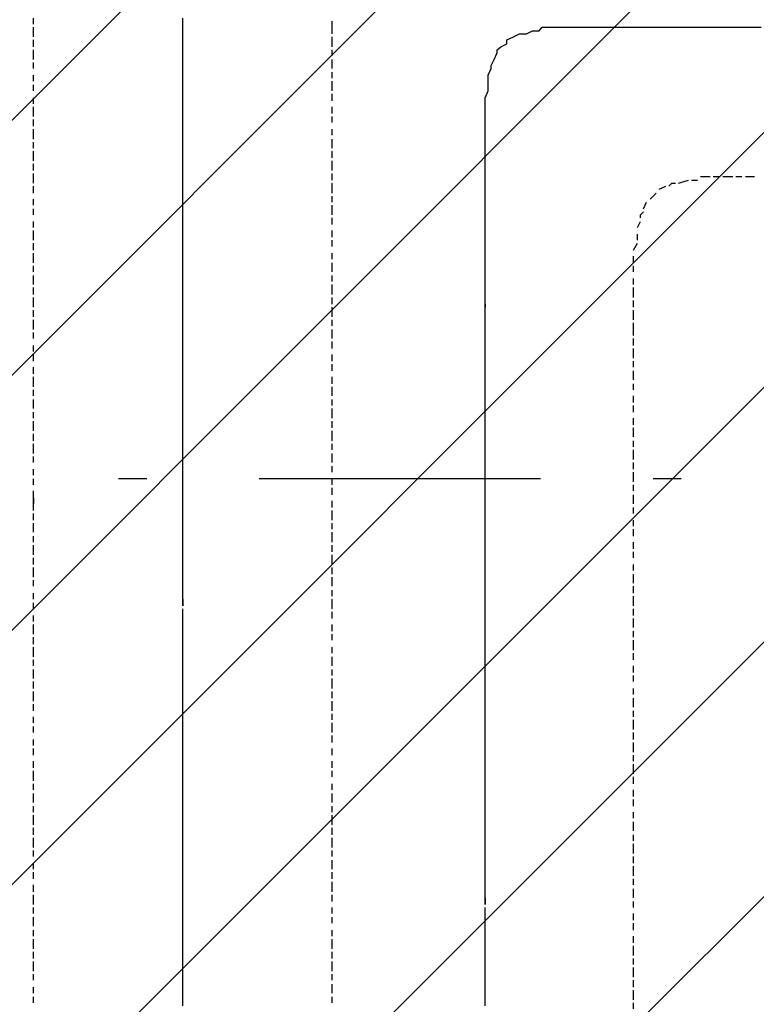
# Model space of a CAD drawing. Extents: x 997 to 109698, y 921 to 94021.
# Tile 420 of 656: x 20392 to 21374, y 42530 to 43842. Entities that reach past the tile are written whole.
import ezdxf

# ---------------------------------------------------------------- set-up
doc = ezdxf.new("R2010")
doc.units = 0
doc.header["$MEASUREMENT"] = 0
doc.layers.add('12', color=7, linetype='CONTINUOUS')
doc.layers.add('28', color=7, linetype='CONTINUOUS')

msp = doc.modelspace()

# ---------------------------------------------------------------- linework, layer by layer
at = {"layer": '12', "color": 1}
for p, q in [((20410.630503, 43835.563401), (20410.630503, 43843.563401)), ((20808.630503, 43831.563401), (20808.630503, 43839.563401)), ((20410.630503, 43818.563401), (20410.630503, 43831.563401)), ((20808.630503, 43822.563401), (20808.630503, 43831.563401)), ((20410.630503, 43805.563401), (20410.630503, 43814.563401)), ((20808.630503, 43805.563401), (20808.630503, 43818.563401)), ((20410.630503, 43788.563401), (20410.630503, 43801.563401)), ((20808.630503, 43793.563401), (20808.630503, 43801.563401)), ((20410.630503, 43776.563401), (20410.630503, 43784.563401)), ((20808.630503, 43776.563401), (20808.630503, 43788.563401)), ((20808.630503, 43763.563401), (20808.630503, 43771.563401)), ((20410.630503, 43759.563401), (20410.630503, 43767.563401)), ((20808.630503, 43746.563401), (20808.630503, 43759.563401)), ((20410.630503, 43746.563401), (20410.630503, 43754.563401)), ((20808.630503, 43733.563401), (20808.630503, 43742.563401)), ((20410.630503, 43729.563401), (20410.630503, 43737.563401)), ((20410.630503, 43712.563401), (20410.630503, 43725.563401)), ((20808.630503, 43716.563401), (20808.630503, 43725.563401)), ((20410.630503, 43699.563401), (20410.630503, 43708.563401)), ((20808.630503, 43704.563401), (20808.630503, 43712.563401)), ((20410.630503, 43682.563401), (20410.630503, 43695.563401)), ((20808.630503, 43687.563401), (20808.630503, 43695.563401)), ((20410.630503, 43670.563401), (20410.630503, 43678.563401)), ((20808.630503, 43670.563401), (20808.630503, 43682.563401)), ((20410.630503, 43653.563401), (20410.630503, 43666.563401)), ((20808.630503, 43657.563401), (20808.630503, 43666.563401)), ((20808.630503, 43640.563401), (20808.630503, 43653.563401)), ((20410.630503, 43640.563401), (20410.630503, 43649.563401)), ((20410.630503, 43623.563401), (20410.630503, 43636.563401)), ((20808.630503, 43627.563401), (20808.630503, 43636.563401)), ((21270.630503, 43623.563401), (21283.630503, 43627.563401)), ((21287.630503, 43627.563401), (21295.630503, 43627.563401)), ((21299.630503, 43632.563401), (21312.630503, 43632.563401)), ((21316.630503, 43632.563401), (21325.630503, 43632.563401)), ((21329.630503, 43632.563401), (21342.630503, 43632.563401)), ((21346.630503, 43632.563401), (21354.630503, 43632.563401)), ((21359.630503, 43632.563401), (21371.630503, 43632.563401)), ((20410.630503, 43610.563401), (20410.630503, 43619.563401)), ((20808.630503, 43610.563401), (20808.630503, 43623.563401)), ((21244.630503, 43615.563401), (21253.630503, 43619.563401)), ((20410.630503, 43594.563401), (20410.630503, 43602.563401)), ((20808.630503, 43598.563401), (20808.630503, 43606.563401)), ((21223.630503, 43589.563401), (21227.630503, 43598.563401)), ((21232.630503, 43602.563401), (21240.630503, 43610.563401)), ((20410.630503, 43581.563401), (20410.630503, 43589.563401)), ((20808.630503, 43581.563401), (20808.630503, 43594.563401)), ((20410.630503, 43564.563401), (20410.630503, 43572.563401)), ((20808.630503, 43568.563401), (20808.630503, 43577.563401)), ((21215.630503, 43564.563401), (21219.630503, 43572.563401)), ((20410.630503, 43547.563401), (20410.630503, 43560.563401)), ((20808.630503, 43551.563401), (20808.630503, 43560.563401)), ((20808.630503, 43539.563401), (20808.630503, 43547.563401)), ((21215.630503, 43547.563401), (21215.630503, 43555.563401)), ((20410.630503, 43534.563401), (20410.630503, 43543.563401)), ((21210.630503, 43534.563401), (21215.630503, 43543.563401)), ((20410.630503, 43517.563401), (20410.630503, 43530.563401)), ((20808.630503, 43522.563401), (20808.630503, 43530.563401)), ((21210.630503, 43517.563401), (21210.630503, 43526.563401)), ((20410.630503, 43505.563401), (20410.630503, 43513.563401)), ((20808.630503, 43505.563401), (20808.630503, 43517.563401)), ((21210.630503, 43505.563401), (21210.630503, 43513.563401)), ((20410.630503, 43488.563401), (20410.630503, 43500.563401)), ((20808.630503, 43492.563401), (20808.630503, 43500.563401)), ((21210.630503, 43488.563401), (21210.630503, 43496.563401)), ((20410.630503, 43475.563401), (20410.630503, 43484.563401)), ((20808.630503, 43475.563401), (20808.630503, 43488.563401)), ((21210.630503, 43471.563401), (21210.630503, 43484.563401)), ((20410.630503, 43458.563401), (20410.630503, 43471.563401)), ((20808.630503, 43462.563401), (20808.630503, 43471.563401)), ((21210.630503, 43458.563401), (21210.630503, 43467.563401)), ((20410.630503, 43445.563401), (20410.630503, 43454.563401)), ((20808.630503, 43445.563401), (20808.630503, 43458.563401)), ((21210.630503, 43441.563401), (21210.630503, 43454.563401)), ((20410.630503, 43428.563401), (20410.630503, 43441.563401)), ((20808.630503, 43433.563401), (20808.630503, 43441.563401)), ((20808.630503, 43416.563401), (20808.630503, 43428.563401)), ((21210.630503, 43433.563401), (21210.630503, 43437.563401)), ((21210.630503, 43420.563401), (21210.630503, 43433.563401)), ((20410.630503, 43416.563401), (20410.630503, 43424.563401)), ((21210.630503, 43407.563401), (21210.630503, 43416.563401)), ((20410.630503, 43399.563401), (20410.630503, 43407.563401)), ((20808.630503, 43403.563401), (20808.630503, 43412.563401)), ((21210.630503, 43390.563401), (21210.630503, 43403.563401)), ((20410.630503, 43386.563401), (20410.630503, 43395.563401)), ((20808.630503, 43386.563401), (20808.630503, 43395.563401)), ((20410.630503, 43369.563401), (20410.630503, 43378.563401)), ((20808.630503, 43373.563401), (20808.630503, 43382.563401)), ((21210.630503, 43378.563401), (21210.630503, 43386.563401)), ((20410.630503, 43352.563401), (20410.630503, 43365.563401)), ((20808.630503, 43356.563401), (20808.630503, 43365.563401)), ((21210.630503, 43361.563401), (21210.630503, 43373.563401)), ((20410.630503, 43340.563401), (20410.630503, 43348.563401)), ((20808.630503, 43340.563401), (20808.630503, 43352.563401)), ((21210.630503, 43348.563401), (21210.630503, 43356.563401)), ((20410.630503, 43323.563401), (20410.630503, 43335.563401)), ((20808.630503, 43327.563401), (20808.630503, 43335.563401)), ((21210.630503, 43331.563401), (21210.630503, 43340.563401)), ((20808.630503, 43310.563401), (20808.630503, 43323.563401)), ((21210.630503, 43318.563401), (21210.630503, 43327.563401)), ((20410.630503, 43310.563401), (20410.630503, 43318.563401)), ((21210.630503, 43301.563401), (21210.630503, 43310.563401)), ((20410.630503, 43293.563401), (20410.630503, 43306.563401)), ((20808.630503, 43297.563401), (20808.630503, 43306.563401)), ((21210.630503, 43285.563401), (21210.630503, 43297.563401)), ((20410.630503, 43280.563401), (20410.630503, 43289.563401)), ((20808.630503, 43280.563401), (20808.630503, 43293.563401)), ((20410.630503, 43263.563401), (20410.630503, 43276.563401)), ((20808.630503, 43268.563401), (20808.630503, 43276.563401)), ((21210.630503, 43272.563401), (21210.630503, 43280.563401)), ((20410.630503, 43251.563401), (20410.630503, 43259.563401)), ((20808.630503, 43251.563401), (20808.630503, 43263.563401)), ((21210.630503, 43255.563401), (21210.630503, 43268.563401)), ((20808.630503, 43238.563401), (20808.630503, 43246.563401)), ((21210.630503, 43242.563401), (21210.630503, 43251.563401)), ((20410.630503, 43234.563401), (20410.630503, 43242.563401)), ((21210.630503, 43225.563401), (21210.630503, 43238.563401)), ((20410.630503, 43221.563401), (20410.630503, 43229.563401)), ((20808.630503, 43221.563401), (20808.630503, 43229.563401)), ((20808.630503, 43208.563401), (20808.630503, 43217.563401)), ((21210.630503, 43213.563401), (21210.630503, 43221.563401)), ((20410.630503, 43204.563401), (20410.630503, 43213.563401)), ((21210.630503, 43196.563401), (21210.630503, 43208.563401)), ((20410.630503, 43187.563401), (20410.630503, 43200.563401)), ((20808.630503, 43191.563401), (20808.630503, 43200.563401)), ((21210.630503, 43183.563401), (21210.630503, 43191.563401)), ((20410.630503, 43174.563401), (20410.630503, 43183.563401)), ((20808.630503, 43174.563401), (20808.630503, 43187.563401)), ((20410.630503, 43158.563401), (20410.630503, 43170.563401)), ((20808.630503, 43162.563401), (20808.630503, 43170.563401)), ((21210.630503, 43166.563401), (21210.630503, 43174.563401)), ((20410.630503, 43145.563401), (20410.630503, 43153.563401)), ((20808.630503, 43145.563401), (20808.630503, 43158.563401)), ((21210.630503, 43153.563401), (21210.630503, 43162.563401)), ((20410.630503, 43128.563401), (20410.630503, 43141.563401)), ((20808.630503, 43132.563401), (20808.630503, 43141.563401)), ((21210.630503, 43136.563401), (21210.630503, 43145.563401)), ((20808.630503, 43115.563401), (20808.630503, 43128.563401)), ((21210.630503, 43124.563401), (21210.630503, 43132.563401)), ((20410.630503, 43115.563401), (20410.630503, 43124.563401)), ((21210.630503, 43107.563401), (21210.630503, 43115.563401)), ((20410.630503, 43098.563401), (20410.630503, 43111.563401)), ((20808.630503, 43102.563401), (20808.630503, 43111.563401)), ((21210.630503, 43090.563401), (21210.630503, 43102.563401)), ((20410.630503, 43086.563401), (20410.630503, 43094.563401)), ((20808.630503, 43086.563401), (20808.630503, 43098.563401)), ((21210.630503, 43077.563401), (21210.630503, 43086.563401)), ((20410.630503, 43069.563401), (20410.630503, 43077.563401)), ((20808.630503, 43073.563401), (20808.630503, 43081.563401)), ((21210.630503, 43060.563401), (21210.630503, 43073.563401)), ((20410.630503, 43056.563401), (20410.630503, 43064.563401)), ((20808.630503, 43056.563401), (20808.630503, 43069.563401)), ((20410.630503, 43039.563401), (20410.630503, 43047.563401)), ((20808.630503, 43043.563401), (20808.630503, 43052.563401)), ((21210.630503, 43047.563401), (21210.630503, 43056.563401)), ((20410.630503, 43022.563401), (20410.630503, 43035.563401)), ((20808.630503, 43026.563401), (20808.630503, 43035.563401)), ((21210.630503, 43031.563401), (21210.630503, 43043.563401)), ((20808.630503, 43014.563401), (20808.630503, 43022.563401)), ((21210.630503, 43018.563401), (21210.630503, 43026.563401)), ((20410.630503, 43009.563401), (20410.630503, 43018.563401)), ((21210.630503, 43001.563401), (21210.630503, 43014.563401)), ((20410.630503, 42992.563401), (20410.630503, 43005.563401)), ((20808.630503, 42997.563401), (20808.630503, 43005.563401)), ((21210.630503, 42988.563401), (21210.630503, 42997.563401)), ((20410.630503, 42980.563401), (20410.630503, 42988.563401)), ((20808.630503, 42980.563401), (20808.630503, 42992.563401)), ((20410.630503, 42963.563401), (20410.630503, 42975.563401)), ((20808.630503, 42967.563401), (20808.630503, 42975.563401)), ((21210.630503, 42971.563401), (21210.630503, 42980.563401)), ((20410.630503, 42950.563401), (20410.630503, 42959.563401)), ((20808.630503, 42950.563401), (20808.630503, 42963.563401)), ((21210.630503, 42959.563401), (21210.630503, 42967.563401)), ((20410.630503, 42933.563401), (20410.630503, 42946.563401)), ((20808.630503, 42937.563401), (20808.630503, 42946.563401)), ((21210.630503, 42942.563401), (21210.630503, 42950.563401)), ((20410.630503, 42920.563401), (20410.630503, 42929.563401)), ((20808.630503, 42920.563401), (20808.630503, 42933.563401)), ((21210.630503, 42925.563401), (21210.630503, 42937.563401)), ((20808.630503, 42908.563401), (20808.630503, 42916.563401)), ((21210.630503, 42912.563401), (21210.630503, 42920.563401)), ((20410.630503, 42904.563401), (20410.630503, 42912.563401)), ((20808.630503, 42891.563401), (20808.630503, 42904.563401)), ((21210.630503, 42895.563401), (21210.630503, 42908.563401)), ((20410.630503, 42891.563401), (20410.630503, 42899.563401)), ((21210.630503, 42882.563401), (21210.630503, 42891.563401)), ((20410.630503, 42874.563401), (20410.630503, 42882.563401)), ((20808.630503, 42878.563401), (20808.630503, 42887.563401)), ((21210.630503, 42865.563401), (21210.630503, 42878.563401)), ((20410.630503, 42861.563401), (20410.630503, 42870.563401)), ((20808.630503, 42861.563401), (20808.630503, 42870.563401)), ((20410.630503, 42844.563401), (20410.630503, 42853.563401)), ((20808.630503, 42844.563401), (20808.630503, 42853.563401)), ((21210.630503, 42853.563401), (21210.630503, 42861.563401)), ((20410.630503, 42827.563401), (20410.630503, 42840.563401)), ((20808.630503, 42832.563401), (20808.630503, 42840.563401)), ((21210.630503, 42836.563401), (21210.630503, 42849.563401)), ((21210.630503, 42823.563401), (21210.630503, 42832.563401)), ((20410.630503, 42815.563401), (20410.630503, 42823.563401)), ((20410.630503, 42798.563401), (20410.630503, 42810.563401)), ((20808.630503, 42815.563401), (20808.630503, 42823.563401)), ((20808.630503, 42798.563401), (20808.630503, 42810.563401)), ((21210.630503, 42806.563401), (21210.630503, 42815.563401)), ((21210.630503, 42793.563401), (21210.630503, 42802.563401)), ((20410.630503, 42785.563401), (20410.630503, 42793.563401)), ((20808.630503, 42785.563401), (20808.630503, 42793.563401)), ((21210.630503, 42777.563401), (21210.630503, 42785.563401)), ((20410.630503, 42768.563401), (20410.630503, 42781.563401)), ((20808.630503, 42768.563401), (20808.630503, 42781.563401)), ((21210.630503, 42760.563401), (21210.630503, 42772.563401)), ((20410.630503, 42755.563401), (20410.630503, 42764.563401)), ((20808.630503, 42755.563401), (20808.630503, 42764.563401)), ((20410.630503, 42738.563401), (20410.630503, 42751.563401)), ((20808.630503, 42738.563401), (20808.630503, 42751.563401)), ((21210.630503, 42747.563401), (21210.630503, 42755.563401)), ((20410.630503, 42726.563401), (20410.630503, 42734.563401)), ((20808.630503, 42726.563401), (20808.630503, 42734.563401)), ((21210.630503, 42730.563401), (21210.630503, 42743.563401)), ((20808.630503, 42709.563401), (20808.630503, 42721.563401)), ((21210.630503, 42717.563401), (21210.630503, 42726.563401)), ((20410.630503, 42709.563401), (20410.630503, 42717.563401)), ((21210.630503, 42700.563401), (21210.630503, 42713.563401)), ((20410.630503, 42696.563401), (20410.630503, 42705.563401)), ((20808.630503, 42696.563401), (20808.630503, 42705.563401)), ((20808.630503, 42679.563401), (20808.630503, 42692.563401)), ((21210.630503, 42688.563401), (21210.630503, 42696.563401)), ((20410.630503, 42679.563401), (20410.630503, 42688.563401)), ((21210.630503, 42671.563401), (21210.630503, 42683.563401)), ((20410.630503, 42662.563401), (20410.630503, 42675.563401)), ((20808.630503, 42666.563401), (20808.630503, 42675.563401)), ((21210.630503, 42658.563401), (21210.630503, 42666.563401)), ((20410.630503, 42650.563401), (20410.630503, 42658.563401)), ((20808.630503, 42650.563401), (20808.630503, 42658.563401)), ((20410.630503, 42633.563401), (20410.630503, 42645.563401)), ((20808.630503, 42637.563401), (20808.630503, 42645.563401)), ((21210.630503, 42641.563401), (21210.630503, 42650.563401)), ((20410.630503, 42620.563401), (20410.630503, 42628.563401)), ((20808.630503, 42620.563401), (20808.630503, 42628.563401)), ((21210.630503, 42628.563401), (21210.630503, 42637.563401)), ((20410.630503, 42603.563401), (20410.630503, 42616.563401)), ((20808.630503, 42603.563401), (20808.630503, 42616.563401)), ((21210.630503, 42611.563401), (21210.630503, 42620.563401)), ((21210.630503, 42594.563401), (21210.630503, 42607.563401)), ((20410.630503, 42590.563401), (20410.630503, 42599.563401)), ((20808.630503, 42590.563401), (20808.630503, 42599.563401)), ((21210.630503, 42582.563401), (21210.630503, 42590.563401)), ((20410.630503, 42573.563401), (20410.630503, 42586.563401)), ((20808.630503, 42573.563401), (20808.630503, 42586.563401)), ((21210.630503, 42565.563401), (21210.630503, 42578.563401)), ((20410.630503, 42561.563401), (20410.630503, 42569.563401)), ((20808.630503, 42561.563401), (20808.630503, 42569.563401)), ((21210.630503, 42552.563401), (21210.630503, 42561.563401)), ((20410.630503, 42544.563401), (20410.630503, 42552.563401)), ((20808.630503, 42544.563401), (20808.630503, 42556.563401)), ((21210.630503, 42535.563401), (21210.630503, 42548.563401)), ((20410.630503, 42531.563401), (20410.630503, 42539.563401)), ((20808.630503, 42531.563401), (20808.630503, 42539.563401)), ((21210.630503, 42523.563401), (21210.630503, 42531.563401))]:
    msp.add_line(p, q, dxfattribs=at)
at = {"layer": '12', "color": 5}
for p, q in [((20609.630503, 43835.563401), (20609.630503, 43843.563401)), ((20609.630503, 43822.563401), (20609.630503, 43835.563401)), ((20609.630503, 43814.563401), (20609.630503, 43822.563401)), ((21050.630503, 43818.563401), (21058.630503, 43822.563401)), ((21058.630503, 43822.563401), (21067.630503, 43822.563401)), ((21067.630503, 43822.563401), (21075.630503, 43826.563401)), ((21075.630503, 43826.563401), (21084.630503, 43826.563401)), ((21096.630503, 43831.563401), (21105.630503, 43831.563401)), ((21105.630503, 43831.563401), (21117.630503, 43831.563401)), ((21117.630503, 43831.563401), (21126.630503, 43831.563401)), ((21126.630503, 43831.563401), (21134.630503, 43831.563401)), ((21134.630503, 43831.563401), (21147.630503, 43831.563401)), ((21147.630503, 43831.563401), (21156.630503, 43831.563401)), ((21156.630503, 43831.563401), (21164.630503, 43831.563401)), ((21164.630503, 43831.563401), (21177.630503, 43831.563401)), ((21177.630503, 43831.563401), (21185.630503, 43831.563401)), ((21185.630503, 43831.563401), (21194.630503, 43831.563401)), ((21194.630503, 43831.563401), (21206.630503, 43831.563401)), ((21206.630503, 43831.563401), (21210.630503, 43831.563401)), ((21210.630503, 43831.563401), (21219.630503, 43831.563401)), ((21219.630503, 43831.563401), (21232.630503, 43831.563401)), ((21232.630503, 43831.563401), (21240.630503, 43831.563401)), ((21240.630503, 43831.563401), (21249.630503, 43831.563401)), ((21249.630503, 43831.563401), (21261.630503, 43831.563401)), ((21261.630503, 43831.563401), (21270.630503, 43831.563401)), ((21270.630503, 43831.563401), (21278.630503, 43831.563401)), ((21278.630503, 43831.563401), (21291.630503, 43831.563401)), ((21291.630503, 43831.563401), (21299.630503, 43831.563401)), ((21299.630503, 43831.563401), (21312.630503, 43831.563401)), ((21312.630503, 43831.563401), (21321.630503, 43831.563401)), ((21321.630503, 43831.563401), (21329.630503, 43831.563401)), ((21329.630503, 43831.563401), (21342.630503, 43831.563401)), ((21342.630503, 43831.563401), (21350.630503, 43831.563401)), ((21350.630503, 43831.563401), (21359.630503, 43831.563401)), ((21359.630503, 43831.563401), (21371.630503, 43831.563401)), ((21371.630503, 43831.563401), (21380.630503, 43831.563401)), ((20609.630503, 43805.563401), (20609.630503, 43814.563401)), ((21033.630503, 43805.563401), (21041.630503, 43809.563401)), ((20609.630503, 43793.563401), (20609.630503, 43805.563401)), ((21024.630503, 43788.563401), (21028.630503, 43797.563401)), ((20609.630503, 43784.563401), (20609.630503, 43793.563401)), ((20609.630503, 43776.563401), (20609.630503, 43784.563401)), ((20609.630503, 43763.563401), (20609.630503, 43776.563401)), ((21016.630503, 43767.563401), (21020.630503, 43776.563401)), ((20609.630503, 43754.563401), (20609.630503, 43763.563401)), ((21016.630503, 43759.563401), (21016.630503, 43767.563401)), ((21016.630503, 43746.563401), (21016.630503, 43759.563401)), ((20609.630503, 43746.563401), (20609.630503, 43754.563401)), ((20609.630503, 43733.563401), (20609.630503, 43746.563401)), ((21012.630503, 43737.563401), (21016.630503, 43746.563401)), ((20609.630503, 43725.563401), (20609.630503, 43733.563401)), ((21012.630503, 43729.563401), (21012.630503, 43737.563401)), ((21012.630503, 43716.563401), (21012.630503, 43729.563401)), ((20609.630503, 43712.563401), (20609.630503, 43725.563401)), ((21012.630503, 43708.563401), (21012.630503, 43716.563401)), ((20609.630503, 43704.563401), (20609.630503, 43712.563401)), ((20609.630503, 43695.563401), (20609.630503, 43704.563401)), ((21012.630503, 43699.563401), (21012.630503, 43708.563401)), ((20609.630503, 43682.563401), (20609.630503, 43695.563401)), ((21012.630503, 43687.563401), (21012.630503, 43699.563401)), ((20609.630503, 43674.563401), (20609.630503, 43682.563401)), ((21012.630503, 43678.563401), (21012.630503, 43687.563401)), ((21012.630503, 43670.563401), (21012.630503, 43678.563401)), ((20609.630503, 43666.563401), (20609.630503, 43674.563401)), ((20609.630503, 43653.563401), (20609.630503, 43666.563401)), ((21012.630503, 43657.563401), (21012.630503, 43670.563401)), ((20609.630503, 43644.563401), (20609.630503, 43653.563401)), ((21012.630503, 43649.563401), (21012.630503, 43657.563401)), ((20609.630503, 43636.563401), (20609.630503, 43644.563401)), ((21012.630503, 43636.563401), (21012.630503, 43649.563401)), ((20609.630503, 43623.563401), (20609.630503, 43636.563401)), ((21012.630503, 43632.563401), (21012.630503, 43636.563401)), ((21012.630503, 43623.563401), (21012.630503, 43632.563401)), ((20609.630503, 43615.563401), (20609.630503, 43623.563401)), ((20609.630503, 43602.563401), (20609.630503, 43615.563401)), ((21012.630503, 43615.563401), (21012.630503, 43623.563401)), ((21012.630503, 43602.563401), (21012.630503, 43615.563401)), ((20609.630503, 43594.563401), (20609.630503, 43602.563401)), ((21012.630503, 43594.563401), (21012.630503, 43602.563401)), ((20609.630503, 43585.563401), (20609.630503, 43594.563401)), ((20609.630503, 43572.563401), (20609.630503, 43585.563401)), ((21012.630503, 43585.563401), (21012.630503, 43594.563401)), ((21012.630503, 43572.563401), (21012.630503, 43585.563401)), ((20609.630503, 43564.563401), (20609.630503, 43572.563401)), ((21012.630503, 43564.563401), (21012.630503, 43572.563401)), ((20609.630503, 43555.563401), (20609.630503, 43564.563401)), ((21012.630503, 43555.563401), (21012.630503, 43564.563401)), ((20609.630503, 43543.563401), (20609.630503, 43555.563401)), ((21012.630503, 43543.563401), (21012.630503, 43555.563401)), ((20609.630503, 43534.563401), (20609.630503, 43543.563401)), ((20609.630503, 43526.563401), (20609.630503, 43534.563401)), ((21012.630503, 43534.563401), (21012.630503, 43543.563401)), ((21012.630503, 43526.563401), (21012.630503, 43534.563401)), ((20609.630503, 43513.563401), (20609.630503, 43526.563401)), ((21012.630503, 43513.563401), (21012.630503, 43526.563401)), ((20609.630503, 43505.563401), (20609.630503, 43513.563401)), ((21012.630503, 43505.563401), (21012.630503, 43513.563401)), ((20609.630503, 43492.563401), (20609.630503, 43505.563401)), ((21012.630503, 43492.563401), (21012.630503, 43505.563401)), ((20609.630503, 43484.563401), (20609.630503, 43492.563401)), ((20609.630503, 43475.563401), (20609.630503, 43484.563401)), ((21012.630503, 43484.563401), (21012.630503, 43492.563401)), ((21012.630503, 43475.563401), (21012.630503, 43484.563401)), ((20609.630503, 43462.563401), (20609.630503, 43475.563401)), ((21012.630503, 43462.563401), (21012.630503, 43475.563401)), ((20609.630503, 43454.563401), (20609.630503, 43462.563401)), ((20609.630503, 43445.563401), (20609.630503, 43454.563401)), ((21012.630503, 43454.563401), (21012.630503, 43462.563401)), ((21012.630503, 43445.563401), (21012.630503, 43454.563401)), ((20609.630503, 43433.563401), (20609.630503, 43445.563401)), ((21012.630503, 43433.563401), (21012.630503, 43445.563401)), ((20609.630503, 43424.563401), (20609.630503, 43433.563401)), ((21012.630503, 43424.563401), (21012.630503, 43433.563401)), ((20609.630503, 43416.563401), (20609.630503, 43424.563401)), ((20609.630503, 43403.563401), (20609.630503, 43416.563401)), ((21012.630503, 43416.563401), (21012.630503, 43424.563401)), ((21012.630503, 43403.563401), (21012.630503, 43416.563401)), ((20609.630503, 43395.563401), (20609.630503, 43403.563401)), ((21012.630503, 43395.563401), (21012.630503, 43403.563401)), ((20609.630503, 43386.563401), (20609.630503, 43395.563401)), ((21012.630503, 43386.563401), (21012.630503, 43395.563401)), ((20609.630503, 43373.563401), (20609.630503, 43386.563401)), ((21012.630503, 43373.563401), (21012.630503, 43386.563401)), ((20609.630503, 43365.563401), (20609.630503, 43373.563401)), ((20609.630503, 43352.563401), (20609.630503, 43365.563401)), ((21012.630503, 43365.563401), (21012.630503, 43373.563401)), ((21012.630503, 43352.563401), (21012.630503, 43365.563401)), ((20609.630503, 43344.563401), (20609.630503, 43352.563401)), ((21012.630503, 43344.563401), (21012.630503, 43352.563401)), ((20609.630503, 43335.563401), (20609.630503, 43344.563401)), ((20609.630503, 43323.563401), (20609.630503, 43335.563401)), ((21012.630503, 43335.563401), (21012.630503, 43344.563401)), ((21012.630503, 43323.563401), (21012.630503, 43335.563401)), ((20609.630503, 43314.563401), (20609.630503, 43323.563401)), ((21012.630503, 43314.563401), (21012.630503, 43323.563401)), ((20609.630503, 43306.563401), (20609.630503, 43314.563401)), ((21012.630503, 43306.563401), (21012.630503, 43314.563401)), ((20609.630503, 43293.563401), (20609.630503, 43306.563401)), ((21012.630503, 43293.563401), (21012.630503, 43306.563401)), ((20609.630503, 43285.563401), (20609.630503, 43293.563401)), ((20609.630503, 43276.563401), (20609.630503, 43285.563401)), ((21012.630503, 43285.563401), (21012.630503, 43293.563401)), ((21012.630503, 43276.563401), (21012.630503, 43285.563401)), ((20609.630503, 43263.563401), (20609.630503, 43276.563401)), ((21012.630503, 43263.563401), (21012.630503, 43276.563401)), ((20609.630503, 43255.563401), (20609.630503, 43263.563401)), ((21012.630503, 43255.563401), (21012.630503, 43263.563401)), ((20609.630503, 43242.563401), (20609.630503, 43255.563401)), ((21012.630503, 43242.563401), (21012.630503, 43255.563401)), ((20609.630503, 43234.563401), (20609.630503, 43242.563401)), ((20609.630503, 43225.563401), (20609.630503, 43234.563401)), ((21012.630503, 43234.563401), (21012.630503, 43242.563401)), ((21012.630503, 43225.563401), (21012.630503, 43234.563401)), ((20609.630503, 43213.563401), (20609.630503, 43225.563401)), ((21012.630503, 43213.563401), (21012.630503, 43225.563401)), ((20609.630503, 43204.563401), (20609.630503, 43213.563401)), ((20609.630503, 43196.563401), (20609.630503, 43204.563401)), ((21012.630503, 43204.563401), (21012.630503, 43213.563401)), ((21012.630503, 43196.563401), (21012.630503, 43204.563401)), ((20609.630503, 43183.563401), (20609.630503, 43196.563401)), ((21012.630503, 43183.563401), (21012.630503, 43196.563401)), ((20609.630503, 43174.563401), (20609.630503, 43183.563401)), ((21012.630503, 43174.563401), (21012.630503, 43183.563401)), ((20609.630503, 43166.563401), (20609.630503, 43174.563401)), ((20609.630503, 43153.563401), (20609.630503, 43166.563401)), ((21012.630503, 43166.563401), (21012.630503, 43174.563401)), ((21012.630503, 43153.563401), (21012.630503, 43166.563401)), ((20609.630503, 43145.563401), (20609.630503, 43153.563401)), ((21012.630503, 43145.563401), (21012.630503, 43153.563401)), ((20609.630503, 43132.563401), (20609.630503, 43145.563401)), ((21012.630503, 43132.563401), (21012.630503, 43145.563401)), ((20609.630503, 43124.563401), (20609.630503, 43132.563401)), ((21012.630503, 43124.563401), (21012.630503, 43132.563401)), ((20609.630503, 43115.563401), (20609.630503, 43124.563401)), ((20609.630503, 43102.563401), (20609.630503, 43115.563401)), ((21012.630503, 43115.563401), (21012.630503, 43124.563401)), ((21012.630503, 43102.563401), (21012.630503, 43115.563401)), ((20609.630503, 43094.563401), (20609.630503, 43102.563401)), ((21012.630503, 43094.563401), (21012.630503, 43102.563401)), ((20609.630503, 43086.563401), (20609.630503, 43094.563401)), ((20609.630503, 43073.563401), (20609.630503, 43086.563401)), ((21012.630503, 43086.563401), (21012.630503, 43094.563401)), ((21012.630503, 43073.563401), (21012.630503, 43086.563401)), ((20609.630503, 43064.563401), (20609.630503, 43073.563401)), ((21012.630503, 43064.563401), (21012.630503, 43073.563401)), ((21012.630503, 43056.563401), (21012.630503, 43064.563401)), ((20609.630503, 43047.563401), (20609.630503, 43056.563401)), ((20609.630503, 43039.563401), (20609.630503, 43047.563401)), ((21012.630503, 43043.563401), (21012.630503, 43056.563401)), ((20609.630503, 43026.563401), (20609.630503, 43039.563401)), ((21012.630503, 43035.563401), (21012.630503, 43043.563401)), ((21012.630503, 43022.563401), (21012.630503, 43035.563401)), ((20609.630503, 43018.563401), (20609.630503, 43026.563401)), ((21012.630503, 43014.563401), (21012.630503, 43022.563401)), ((20609.630503, 43005.563401), (20609.630503, 43018.563401)), ((21012.630503, 43005.563401), (21012.630503, 43014.563401)), ((20609.630503, 42997.563401), (20609.630503, 43005.563401)), ((20609.630503, 42988.563401), (20609.630503, 42997.563401)), ((21012.630503, 42992.563401), (21012.630503, 43005.563401)), ((20609.630503, 42975.563401), (20609.630503, 42988.563401)), ((21012.630503, 42984.563401), (21012.630503, 42992.563401)), ((21012.630503, 42975.563401), (21012.630503, 42984.563401)), ((20609.630503, 42967.563401), (20609.630503, 42975.563401)), ((21012.630503, 42963.563401), (21012.630503, 42975.563401)), ((20609.630503, 42959.563401), (20609.630503, 42967.563401)), ((20609.630503, 42946.563401), (20609.630503, 42959.563401)), ((21012.630503, 42954.563401), (21012.630503, 42963.563401)), ((20609.630503, 42937.563401), (20609.630503, 42946.563401)), ((21012.630503, 42946.563401), (21012.630503, 42954.563401)), ((21012.630503, 42933.563401), (21012.630503, 42946.563401)), ((20609.630503, 42929.563401), (20609.630503, 42937.563401)), ((20609.630503, 42916.563401), (20609.630503, 42929.563401)), ((21012.630503, 42925.563401), (21012.630503, 42933.563401)), ((20609.630503, 42908.563401), (20609.630503, 42916.563401)), ((21012.630503, 42912.563401), (21012.630503, 42925.563401)), ((20609.630503, 42899.563401), (20609.630503, 42908.563401)), ((21012.630503, 42904.563401), (21012.630503, 42912.563401)), ((21012.630503, 42895.563401), (21012.630503, 42904.563401)), ((20609.630503, 42887.563401), (20609.630503, 42899.563401)), ((21012.630503, 42882.563401), (21012.630503, 42895.563401)), ((20609.630503, 42878.563401), (20609.630503, 42887.563401)), ((20609.630503, 42865.563401), (20609.630503, 42878.563401)), ((21012.630503, 42874.563401), (21012.630503, 42882.563401)), ((20609.630503, 42857.563401), (20609.630503, 42865.563401)), ((21012.630503, 42865.563401), (21012.630503, 42874.563401)), ((21012.630503, 42853.563401), (21012.630503, 42865.563401)), ((20609.630503, 42849.563401), (20609.630503, 42857.563401)), ((21012.630503, 42844.563401), (21012.630503, 42853.563401)), ((20609.630503, 42836.563401), (20609.630503, 42849.563401)), ((21012.630503, 42836.563401), (21012.630503, 42844.563401)), ((20609.630503, 42827.563401), (20609.630503, 42836.563401)), ((20609.630503, 42819.563401), (20609.630503, 42827.563401)), ((21012.630503, 42823.563401), (21012.630503, 42836.563401)), ((20609.630503, 42806.563401), (20609.630503, 42819.563401)), ((21012.630503, 42815.563401), (21012.630503, 42823.563401)), ((21012.630503, 42806.563401), (21012.630503, 42815.563401)), ((20609.630503, 42798.563401), (20609.630503, 42806.563401)), ((20609.630503, 42789.563401), (20609.630503, 42798.563401)), ((21012.630503, 42793.563401), (21012.630503, 42806.563401)), ((20609.630503, 42777.563401), (20609.630503, 42789.563401)), ((21012.630503, 42785.563401), (21012.630503, 42793.563401)), ((21012.630503, 42772.563401), (21012.630503, 42785.563401)), ((20609.630503, 42768.563401), (20609.630503, 42777.563401)), ((21012.630503, 42764.563401), (21012.630503, 42772.563401)), ((20609.630503, 42755.563401), (20609.630503, 42768.563401)), ((21012.630503, 42755.563401), (21012.630503, 42764.563401)), ((20609.630503, 42747.563401), (20609.630503, 42755.563401)), ((20609.630503, 42738.563401), (20609.630503, 42747.563401)), ((21012.630503, 42743.563401), (21012.630503, 42755.563401)), ((20609.630503, 42726.563401), (20609.630503, 42738.563401)), ((21012.630503, 42734.563401), (21012.630503, 42743.563401)), ((21012.630503, 42726.563401), (21012.630503, 42734.563401)), ((20609.630503, 42717.563401), (20609.630503, 42726.563401)), ((21012.630503, 42713.563401), (21012.630503, 42726.563401)), ((20609.630503, 42709.563401), (20609.630503, 42717.563401)), ((20609.630503, 42696.563401), (20609.630503, 42709.563401)), ((21012.630503, 42705.563401), (21012.630503, 42713.563401)), ((20609.630503, 42688.563401), (20609.630503, 42696.563401)), ((21012.630503, 42696.563401), (21012.630503, 42705.563401)), ((21012.630503, 42683.563401), (21012.630503, 42696.563401)), ((20609.630503, 42679.563401), (20609.630503, 42688.563401)), ((20609.630503, 42666.563401), (20609.630503, 42679.563401)), ((21012.630503, 42675.563401), (21012.630503, 42683.563401)), ((20609.630503, 42658.563401), (20609.630503, 42666.563401)), ((21012.630503, 42662.563401), (21012.630503, 42675.563401)), ((21012.630503, 42671.563401), (21012.630503, 42662.563401)), ((20609.630503, 42645.563401), (20609.630503, 42658.563401)), ((21012.630503, 42645.563401), (21012.630503, 42658.563401)), ((20609.630503, 42637.563401), (20609.630503, 42645.563401)), ((21012.630503, 42637.563401), (21012.630503, 42645.563401)), ((20609.630503, 42628.563401), (20609.630503, 42637.563401)), ((20609.630503, 42616.563401), (20609.630503, 42628.563401)), ((21012.630503, 42628.563401), (21012.630503, 42637.563401)), ((21012.630503, 42616.563401), (21012.630503, 42628.563401)), ((20609.630503, 42607.563401), (20609.630503, 42616.563401)), ((21012.630503, 42607.563401), (21012.630503, 42616.563401)), ((20609.630503, 42599.563401), (20609.630503, 42607.563401)), ((21012.630503, 42599.563401), (21012.630503, 42607.563401)), ((20609.630503, 42586.563401), (20609.630503, 42599.563401)), ((21012.630503, 42586.563401), (21012.630503, 42599.563401)), ((20609.630503, 42578.563401), (20609.630503, 42586.563401)), ((20609.630503, 42569.563401), (20609.630503, 42578.563401)), ((21012.630503, 42578.563401), (21012.630503, 42586.563401)), ((21012.630503, 42569.563401), (21012.630503, 42578.563401)), ((20609.630503, 42556.563401), (20609.630503, 42569.563401)), ((21012.630503, 42556.563401), (21012.630503, 42569.563401)), ((20609.630503, 42548.563401), (20609.630503, 42556.563401)), ((20609.630503, 42535.563401), (20609.630503, 42548.563401)), ((21012.630503, 42548.563401), (21012.630503, 42556.563401)), ((21012.630503, 42535.563401), (21012.630503, 42548.563401)), ((20609.630503, 42527.563401), (20609.630503, 42535.563401)), ((21012.630503, 42527.563401), (21012.630503, 42535.563401))]:
    msp.add_line(p, q, dxfattribs=at)
for points in [[(21084.630503, 43826.563401), (21088.630503, 43831.563401), (21096.630503, 43831.563401)], [(21041.630503, 43809.563401), (21041.630503, 43814.563401), (21050.630503, 43818.563401)], [(21028.630503, 43797.563401), (21028.630503, 43801.563401), (21033.630503, 43805.563401)], [(21020.630503, 43776.563401), (21020.630503, 43780.563401), (21024.630503, 43788.563401)], [(20609.630503, 43069.563401), (20609.630503, 43060.563401), (20609.630503, 43064.563401)]]:
    msp.add_lwpolyline(points, dxfattribs=at)
at = {"layer": '12', "color": 1}
for points in [[(21257.630503, 43619.563401), (21261.630503, 43623.563401), (21266.630503, 43623.563401)], [(21219.630503, 43577.563401), (21219.630503, 43581.563401), (21223.630503, 43585.563401)]]:
    msp.add_lwpolyline(points, dxfattribs=at)
at = {"layer": '12', "color": 5}
msp.add_lwpolyline([(21012.630503, 43458.563401), (21012.630503, 43462.563401), (21012.630503, 43458.563401)], close=True, dxfattribs=at)
at = {"layer": '12', "color": 1}
msp.add_lwpolyline([(20410.630503, 43196.563401), (20410.630503, 43204.563401), (20410.630503, 43196.563401)], close=True, dxfattribs=at)
at = {"layer": '28', "color": 2}
for p, q in [((14872.636205, 38197.97485), (35360.616592, 58685.955237)), ((14872.636205, 37858.563595), (35700.027847, 58685.955237)), ((14872.636205, 37519.15234), (36039.439102, 58685.955237)), ((14872.636205, 37179.741085), (36378.850357, 58685.955237)), ((36718.261612, 58685.955237), (14872.636205, 36840.32983)), ((36822.636205, 58450.918575), (14872.636205, 36500.918575)), ((36822.636205, 58111.50732), (14872.636205, 36161.50732))]:
    msp.add_line(p, q, dxfattribs=at)
at = {"layer": '28', "color": 4, "linetype": 'Continuous'}
for p, q in [((20561.630503, 43229.563401), (20524.130503, 43229.563401)), ((21274.130503, 43229.563401), (21236.630503, 43229.563401))]:
    msp.add_line(p, q, dxfattribs=at)
at = {"layer": '28', "color": 4}
msp.add_line((21086.630503, 43229.563401), (20711.630503, 43229.563401), dxfattribs=at)

doc.saveas('drawing.dxf')
